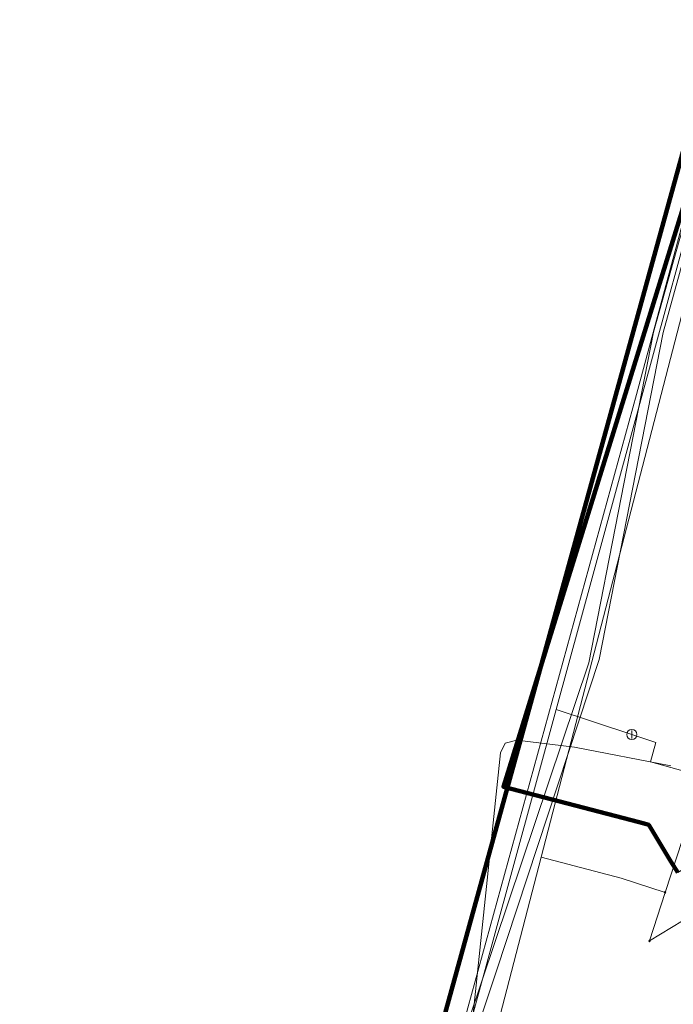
# Model space of a CAD drawing. Extents: x 152558 to 154479, y 462974 to 463683.
# Tile 364 of 638: x 154338 to 154363, y 463036 to 463075. Entities that reach past the tile are written whole.
import ezdxf
from ezdxf.lldxf.tags import DXFTag

# ---------------------------------------------------------------- set-up
doc = ezdxf.new("R2010")
doc.units = 0
doc.header["$LTSCALE"] = 0.2
doc.layers.get('0').update_dxf_attribs({"linetype": 'CONTINUOUS'})
for name, color, linetype, lineweight in [('B-RO-KL-DATA_COAXIAAL_17_ZIGGO BV-G', 90, 'KL-DATA-N', 18), ('B-RO-KL-DATA_DUCT_ZIGGO BV-G', 90, 'CONTINUOUS', 100), ('B-RO-KL-DATA_HULPSTUK_REGGEFIBER OPERATOR BV-S', 90, 'CONTINUOUS', 25), ('B-RO-KL-DATA_KABELBED_KPN BV-G', 90, 'CONTINUOUS', 100), ('B-RO-KL-DATA_KABELBED_ZIGGO BV-G', 90, 'CONTINUOUS', 100), ('B-RO-KL-DATA_REGGEFIBER OPERATOR BV-G', 90, 'KL-DATA-N', 18), ('B-RO-KL-ET_LS_230 V_GEMEENTE AMERSFOORT-G', 190, 'KL-LS-N', 18), ('B-RO-KL-ET_LS_400 V_STEDIN NETBEHEER BV-G', 190, 'KL-LS-N', 18), ('B-RO-KL-GAS_LD_HULPSTUK_STEDIN NETBEHEER BV-S', 50, 'CONTINUOUS', 25), ('B-RO-KL-GAS_LD_PE_63_0.1 BAR_STEDIN NETBEHEER BV-G', 50, 'KL-GAS-LD-N', 18), ('B-RO-KL-GAS_LD_PVC_63_0.1 BAR_STEDIN NETBEHEER BV-G', 50, 'KL-GAS-LD-N', 18), ('B-RO-KL-GAS_LD_STAAL_50_0.1 BAR_STEDIN NETBEHEER BV-G', 50, 'KL-GAS-LD-N', 18)]:
    doc.layers.add(name, color=color, linetype=linetype, lineweight=lineweight)
doc.styles.add('NLCS-ISO', font='NLCS-ISO.ttf')
tags = doc.linetypes.add('KL-DATA-N', pattern='A,4,-1,[101,NLCS.SHX,S=0.5,R=0,X=0,Y=0],-1,4,-1,["D",Standard,S=1,R=0,X=-0.25,Y=-0.5],-1.5', length=12.5).pattern_tags.tags
tags[18] = DXFTag(74, 10)
tags = doc.linetypes.add('KL-GAS-LD-N', pattern='A,4,-1,[69,NLCS.SHX,S=0.5,R=0,X=0,Y=0],-1,4,-1,["L",Standard,S=1,R=0,X=0.25,Y=-0.5],-2', length=13).pattern_tags.tags
tags[18] = DXFTag(74, 10)
tags = doc.linetypes.add('KL-LS-N', pattern='A,4,-1,[103,NLCS.SHX,S=0.75,R=0,X=0,Y=0],-1,4,-1,["L",Standard,S=1,R=0,X=0,Y=-0.5],-2', length=13).pattern_tags.tags
tags[18] = DXFTag(74, 10)

# ---------------------------------------------------------------- blocks, each defined once
blk = doc.blocks.new('SKL-WTB_HULP_AFSLUITER-SO')
at = {"color": 0, "linetype": 'ByBlock', "lineweight": 18}
blk.add_lwpolyline([(0, 0.8), (0, -0.8)], dxfattribs=at)
blk.add_circle((0, 0), 1, dxfattribs=at)
at = {"color": 0, "linetype": 'ByBlock', "lineweight": 18, "style": 'NLCS-ISO', "flags": 1}
for tag, p in [('TYPE', (1.5, 0)), ('LABEL', (1.5, -1.5)), ('OMSCHRIJVING', (1.5, -3))]:
    blk.add_attdef(tag, p, '', height=1, dxfattribs=at)
blk = doc.blocks.new('SKL-WTB_HULP_OVERIG-SO')
at = {"color": 0, "linetype": 'ByBlock', "lineweight": 18}
for points in [[(-0.14, 0.14), (0.14, -0.14)], [(0.14, 0.14), (-0.14, -0.14)]]:
    blk.add_lwpolyline(points, dxfattribs=at)
at = {"color": 0, "linetype": 'ByBlock', "lineweight": 18, "style": 'NLCS-ISO', "flags": 1}
for tag, p in [('TYPE', (1.5, 0)), ('LABEL', (1.5, -1.5)), ('OMSCHRIJVING', (1.5, -3))]:
    blk.add_attdef(tag, p, '', height=1, dxfattribs=at)

msp = doc.modelspace()

# ---------------------------------------------------------------- linework, layer by layer
at = {"layer": 'B-RO-KL-DATA_COAXIAAL_17_ZIGGO BV-G', "flags": 128}
msp.add_lwpolyline([(154389.174, 463051.821), (154388.459, 463051.386), (154387.057, 463053.688), (154386.279, 463053.214), (154385.083, 463052.486), (154384.23, 463051.966), (154380.471, 463049.678), (154379.617, 463049.158), (154375.86, 463046.87), (154371.247, 463044.061), (154366.635, 463041.253), (154365.876, 463042.499), (154365.746, 463042.713), (154363.519, 463041.358), (154363.254, 463041.793), (154362.827, 463042.495), (154362.379, 463043.232), (154362.283, 463043.257), (154361.993, 463043.333), (154356.646, 463044.734), (154366.024, 463074.938), (154368.543, 463086.069), (154371.69, 463098.084), (154372.769, 463102.201), (154373.261, 463104.077), (154371.839, 463105.792), (154368.775, 463109.486), (154365.712, 463113.18), (154362.648, 463116.874), (154359.584, 463120.569), (154356.52, 463124.263), (154353.456, 463127.957), (154350.393, 463131.651), (154347.329, 463135.345), (154346.882, 463135.885), (154341.606, 463139.569), (154341.467, 463139.764), (154340.85, 463140.631), (154336.475, 463146.771), (154335.277, 463148.453), (154335.155, 463149.208), (154335.051, 463149.487), (154334.897, 463149.74), (154334.697, 463149.96), (154333.978, 463150.832), (154329.931, 463155.74), (154328.724, 463157.204), (154327.373, 463158.842), (154326.887, 463159.402), (154324.728, 463161.993), (154323.715, 463163.21), (154323.523, 463163.44), (154323.331, 463163.671), (154323.139, 463163.901), (154322.947, 463164.131), (154322.755, 463164.361), (154322.563, 463164.591), (154322.499, 463164.668), (154321.571, 463163.871)], dxfattribs=at)
msp.add_lwpolyline([(154389.174, 463051.821), (154388.459, 463051.386), (154387.057, 463053.688), (154386.279, 463053.214), (154385.083, 463052.486), (154384.23, 463051.966), (154380.471, 463049.678), (154379.617, 463049.158), (154375.86, 463046.87), (154371.247, 463044.061), (154366.635, 463041.253), (154365.876, 463042.499), (154365.746, 463042.713), (154363.519, 463041.358), (154363.254, 463041.793), (154362.827, 463042.495), (154362.379, 463043.232), (154362.283, 463043.257), (154361.993, 463043.333), (154356.646, 463044.734), (154366.024, 463074.938), (154368.543, 463086.069), (154371.69, 463098.084), (154372.769, 463102.201), (154373.261, 463104.077), (154371.839, 463105.792), (154368.775, 463109.486), (154365.712, 463113.18), (154362.648, 463116.874), (154359.584, 463120.569), (154356.52, 463124.263), (154353.456, 463127.957), (154350.393, 463131.651), (154347.329, 463135.345), (154346.882, 463135.885), (154341.606, 463139.569), (154341.467, 463139.764), (154340.85, 463140.631), (154336.475, 463146.771), (154335.277, 463148.453), (154335.155, 463149.208), (154335.051, 463149.487), (154334.897, 463149.74), (154334.697, 463149.96), (154333.978, 463150.832), (154329.931, 463155.74), (154328.724, 463157.204), (154327.373, 463158.842), (154326.887, 463159.402), (154324.728, 463161.993), (154323.715, 463163.21), (154323.523, 463163.44), (154323.331, 463163.671), (154323.139, 463163.901), (154322.947, 463164.131), (154322.755, 463164.361), (154322.563, 463164.591), (154322.499, 463164.668), (154321.571, 463163.871)], dxfattribs=at)
at = {"layer": 'B-RO-KL-DATA_DUCT_ZIGGO BV-G', "flags": 128}
for points in [[(154366.024, 463074.938), (154356.646, 463044.734), (154361.993, 463043.333), (154362.283, 463043.257)], [(154366.024, 463074.938), (154356.646, 463044.734), (154361.993, 463043.333)], [(154363.519, 463041.358), (154363.254, 463041.793), (154362.379, 463043.232), (154362.283, 463043.257), (154361.993, 463043.333), (154356.646, 463044.734), (154366.024, 463074.938)], [(154363.519, 463041.358), (154363.254, 463041.793), (154362.379, 463043.232), (154362.283, 463043.257), (154361.993, 463043.333), (154356.646, 463044.734), (154366.024, 463074.938)]]:
    msp.add_lwpolyline(points, dxfattribs=at)
at = {"layer": 'B-RO-KL-DATA_KABELBED_KPN BV-G', "flags": 128}
msp.add_lwpolyline([(154370.627, 463094.741), (154351.713, 463026.245), (154350.312, 463020.765), (154350.312, 463020.764)], dxfattribs=at)
at = {"layer": 'B-RO-KL-DATA_KABELBED_ZIGGO BV-G', "flags": 128}
for points in [[(154371.839, 463105.792), (154373.261, 463104.077), (154368.543, 463086.069), (154366.024, 463074.938), (154356.646, 463044.734), (154361.993, 463043.333)], [(154362.283, 463043.257), (154361.993, 463043.333)], [(154362.379, 463043.232), (154362.283, 463043.257)], [(154363.254, 463041.793), (154362.379, 463043.232)]]:
    msp.add_lwpolyline(points, dxfattribs=at)
at = {"layer": 'B-RO-KL-DATA_REGGEFIBER OPERATOR BV-G', "flags": 128}
for points in [[(154358.131, 463041.956), (154374.046, 463103.308), (154374.165, 463103.834), (154372.637, 463105.723)], [(154358.131, 463041.956), (154361.288, 463041.137), (154363.029, 463040.573), (154363.702, 463042.653)], [(154363.029, 463040.573), (154363.702, 463042.653)], [(154316.275, 463004.819), (154317.715, 463005.411), (154322.114, 463007.224), (154326.474, 463009.02), (154330.957, 463010.822), (154335.403, 463012.698), (154339.776, 463014.49), (154344.253, 463016.344), (154349.712, 463018.592), (154352.354, 463019.681), (154353.542, 463024.262), (154355.348, 463031.223), (154358.131, 463041.956), (154361.288, 463041.137), (154363.029, 463040.573)], [(154353.542, 463024.262), (154355.348, 463031.223), (154358.131, 463041.956)], [(154362.408, 463038.656), (154363.029, 463040.573)], [(154362.408, 463038.656), (154363.71, 463039.448)]]:
    msp.add_lwpolyline(points, dxfattribs=at)
at = {"layer": 'B-RO-KL-ET_LS_230 V_GEMEENTE AMERSFOORT-G', "flags": 128}
for points in [[(154290.847, 463226.939), (154290.127, 463226.464), (154290.127, 463225.899), (154299.134, 463215.176), (154308.06, 463204.387), (154316.967, 463193.709), (154322.591, 463189.426), (154325.634, 463186.089), (154329.597, 463181.35), (154342.827, 463165.478), (154349.812, 463157.012), (154353.675, 463151.913), (154353.815, 463150.422), (154352.374, 463147.394), (154344.047, 463140.109), (154342.606, 463139.098), (154342.426, 463138.693), (154343.227, 463137.932), (154345.669, 463136.691), (154352.294, 463128.5), (154361.08, 463117.862), (154368.926, 463108.285), (154372.629, 463103.246), (154373.009, 463102.501), (154372.869, 463101.705), (154372.329, 463099.543), (154371.508, 463096.391), (154370.768, 463093.339), (154370.167, 463090.932), (154366.905, 463078.092), (154362.561, 463062.651), (154360.019, 463049.621), (154353.675, 463030.787), (154349.412, 463017.512), (154347.55, 463016.601), (154347.55, 463016.141), (154348.271, 463013.714), (154349.331, 463011.482), (154349.211, 463010.346), (154348.971, 463008.95), (154342.807, 463007.504), (154339.184, 463006.593), (154332.479, 463003.951), (154331.538, 463005.728), (154320.63, 463001.269), (154320.63, 463001.274)], [(154368.886, 463108.69), (154372.769, 463103.566), (154373.31, 463102.461), (154368.306, 463082.01), (154362.942, 463062.631), (154360.42, 463049.746), (154356.377, 463037.477), (154353.995, 463030.331), (154352.534, 463025.993), (154349.612, 463017.366), (154347.73, 463016.476), (154347.73, 463016.146), (154348.451, 463013.764), (154349.371, 463011.622), (154357.257, 463013.584), (154361.115, 463002.016), (154361.118, 463002.008), (154361.12, 463002)]]:
    msp.add_lwpolyline(points, dxfattribs=at)
at = {"layer": 'B-RO-KL-ET_LS_400 V_STEDIN NETBEHEER BV-G', "flags": 128}
for points in [[(154351.021, 463020.116), (154350.626, 463019.574), (154350.257, 463019.421), (154350.153, 463019.752), (154350.432, 463020.261), (154351.108, 463021.366), (154351.974, 463024.13), (154352.499, 463026.037), (154361.896, 463060.192), (154366.321, 463076.652), (154368.1, 463084.363), (154370.151, 463092.28), (154371.471, 463096.649), (154373.225, 463102.456), (154373.139, 463103.373), (154373.113, 463104.201), (154372.745, 463105.109), (154372.615, 463105.431), (154370.553, 463107.811), (154368.852, 463109.774), (154367.354, 463111.504), (154365.709, 463113.402), (154364.022, 463115.35), (154362.567, 463117.03), (154360.327, 463119.615), (154359.424, 463120.657), (154357.985, 463122.319), (154356.281, 463124.286), (154354.785, 463126.012), (154353.138, 463127.913), (154351.519, 463129.782), (154350.257, 463131.239), (154348.325, 463133.506), (154345.924, 463136.344), (154346.536, 463136.862), (154348.115, 463137.622), (154348.93, 463138.014), (154349.038, 463138.08), (154354.679, 463141.512), (154355.677, 463144.185)], [(154363.246, 463045.555), (154359.448, 463046.298), (154357.177, 463046.572), (154356.722, 463046.454), (154356.534, 463046.077), (154355.229, 463033.662), (154352.618, 463021.782), (154352.348, 463020.99), (154351.818, 463020.335), (154350.225, 463019.385), (154348.86, 463018.746), (154347.332, 463018.086), (154344.938, 463017.051), (154344.457, 463016.843), (154340.529, 463015.148), (154336.117, 463013.259), (154331.702, 463011.369), (154327.355, 463009.575), (154322.73, 463007.674), (154318.289, 463005.849), (154317.485, 463005.519), (154316.903, 463005.455), (154316.05, 463005.075), (154315.724, 463004.729), (154314.437, 463004.175), (154312.928, 463003.526), (154304.518, 462999.923), (154302.95, 462999.559), (154301.385, 462999.42), (154296.036, 463002.406), (154294.912, 463002.689), (154293.353, 463002.296), (154292.324, 463001.304), (154291.968, 463000.779), (154291.206, 463000.289), (154289.612, 462999.591), (154288.604, 462999.475)]]:
    msp.add_lwpolyline(points, dxfattribs=at)
at = {"layer": 'B-RO-KL-GAS_LD_PE_63_0.1 BAR_STEDIN NETBEHEER BV-G', "flags": 128}
for points in [[(154358.733, 463047.785), (154361.713, 463046.797)], [(154361.713, 463046.797), (154362.662, 463046.482), (154362.441, 463045.714)]]:
    msp.add_lwpolyline(points, dxfattribs=at)
at = {"layer": 'B-RO-KL-GAS_LD_PVC_63_0.1 BAR_STEDIN NETBEHEER BV-G', "flags": 128}
msp.add_lwpolyline([(154309.264, 463002.003), (154311.614, 463002.969), (154313.898, 463003.909), (154314.511, 463004.164), (154315.612, 463004.623), (154318.045, 463005.638), (154318.148, 463005.681), (154319.926, 463006.422), (154322.672, 463007.567), (154322.95, 463007.683), (154324.24, 463008.221), (154326.886, 463009.324), (154327.01, 463009.376), (154328.625, 463010.049), (154330.117, 463010.672), (154331.35, 463011.186), (154333.256, 463011.981), (154333.827, 463012.219), (154336.15, 463013.188), (154337.396, 463013.707), (154337.446, 463013.728), (154340.767, 463015.113), (154341.247, 463015.313), (154341.918, 463015.593), (154345.197, 463016.961), (154345.26, 463016.987), (154346.342, 463017.438), (154347.241, 463017.813), (154347.424, 463017.889), (154349.652, 463018.819), (154350.963, 463019.434), (154351.054, 463019.679), (154352.91, 463026.471), (154358.733, 463047.785), (154367.936, 463081.472), (154373.265, 463104.33)], dxfattribs=at)
at = {"layer": 'B-RO-KL-GAS_LD_STAAL_50_0.1 BAR_STEDIN NETBEHEER BV-G', "flags": 128}
msp.add_lwpolyline([(154362.441, 463045.714), (154367.014, 463044.446)], dxfattribs=at)

# ---------------------------------------------------------------- block references
at = {"layer": 'B-RO-KL-DATA_HULPSTUK_REGGEFIBER OPERATOR BV-S', "xscale": 0.2, "yscale": 0.2, "zscale": 0.2}
for p in [(154363.029, 463040.573), (154362.408, 463038.656)]:
    msp.add_blockref('SKL-WTB_HULP_OVERIG-SO', p, dxfattribs=at)
at = {"layer": 'B-RO-KL-GAS_LD_HULPSTUK_STEDIN NETBEHEER BV-S', "xscale": 0.2, "yscale": 0.2, "zscale": 0.2}
msp.add_blockref('SKL-WTB_HULP_AFSLUITER-SO', (154361.713, 463046.797), dxfattribs=at)

doc.saveas('drawing.dxf')
